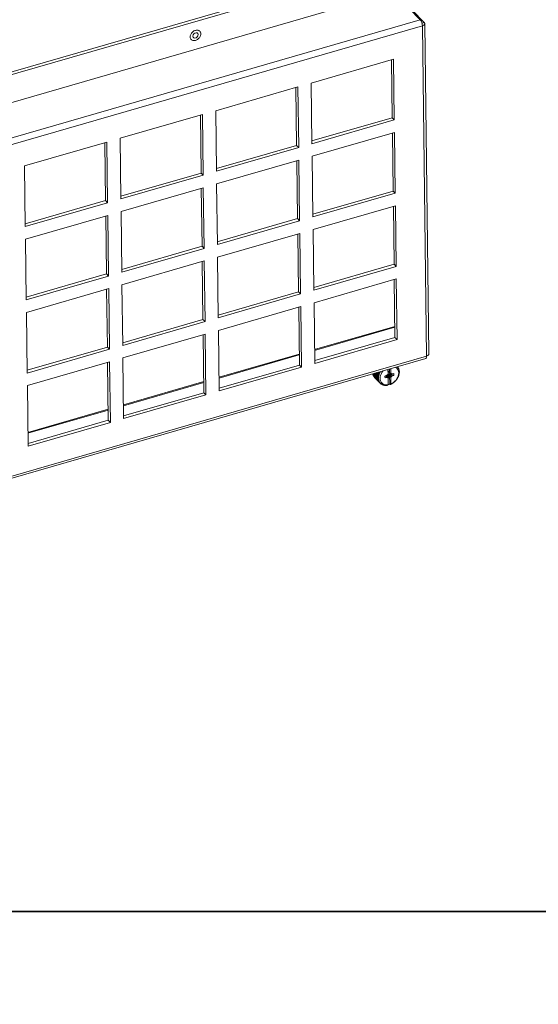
# Model space of a CAD drawing. Header units: millimetres. Extents: x 3925 to 5043, y -86 to 778.
# Tile 430 of 439: x 4830 to 4873, y 652 to 735. Entities that reach past the tile are written whole.
import ezdxf

# ---------------------------------------------------------------- set-up
doc = ezdxf.new("R2010")
doc.units = ezdxf.units.MM
doc.header["$LTSCALE"] = 46.255
doc.layers.get('0').update_dxf_attribs({"linetype": 'CONTINUOUS'})
for name, color, linetype in [('H30K-FOG-FILDXF_CONTINUOUS_LINE', 7, 'CONTINUOUS'), ('PIN-D3_L3-T1DXF_CONTINUOUS_LINE', 7, 'CONTINUOUS'), ('SW3DPS-52-39DXF_CONTINUOUS_LINE', 7, 'CONTINUOUS')]:
    doc.layers.add(name, color=color, linetype=linetype)

msp = doc.modelspace()

# ---------------------------------------------------------------- linework, layer by layer
for points in [[(4777.2128, 746.2015), (4995.7083, 746.2015), (4995.7083, 660.161), (4777.2128, 660.161)], [(4777.2128, 660.161), (4995.7083, 660.161), (4995.7083, 574.1205), (4777.2128, 574.1205)]]:
    msp.add_lwpolyline(points, close=True)
at = {"layer": 'H30K-FOG-FILDXF_CONTINUOUS_LINE', "color": 7, "linetype": 'Continuous', "lineweight": 0}
for p, q in [((4791.3686, 719.3461), (4860.4861, 739.3234)), ((4791.5413, 719.168), (4860.6588, 739.1454)), ((4863.5992, 734.7079), (4861.3538, 737.0227)), ((4861.6909, 736.7821), (4863.9363, 734.4673)), ((4858.9196, 736.3191), (4826.7897, 727.0324)), ((4793.1504, 714.3457), (4863.5992, 734.7079)), ((4793.3272, 713.8519), (4863.776, 734.2141)), ((4863.9363, 734.4673), (4863.7439, 734.4117)), ((4863.7613, 734.3485), (4863.776, 734.2141)), ((4864.1259, 706.5801), (4863.776, 734.2141)), ((4863.9785, 734.3759), (4864.3279, 706.7839)), ((4861.3619, 731.404), (4854.4834, 729.4159)), ((4861.2533, 726.5151), (4861.192, 731.3549)), ((4861.426, 726.3371), (4861.3619, 731.404)), ((4854.4834, 729.4159), (4854.5476, 724.3489)), ((4853.374, 729.0952), (4846.4955, 727.1071)), ((4853.2654, 724.2063), (4853.2041, 729.0461)), ((4853.4381, 724.0283), (4853.374, 729.0952)), ((4845.3861, 726.7864), (4838.5076, 724.7983)), ((4845.2775, 721.8976), (4845.2162, 726.7373)), ((4845.4502, 721.7195), (4845.3861, 726.7864)), ((4846.4955, 727.1071), (4846.5597, 722.0402)), ((4854.5447, 724.5761), (4861.2533, 726.5151)), ((4854.5476, 724.3489), (4861.426, 726.3371)), ((4861.426, 726.3371), (4861.2533, 726.5151)), ((4861.4394, 725.2837), (4854.5609, 723.2956)), ((4861.3308, 720.3948), (4861.2695, 725.2346)), ((4861.5036, 720.2167), (4861.4394, 725.2837)), ((4837.3982, 724.4777), (4830.5197, 722.4895)), ((4837.2896, 719.5888), (4837.2283, 724.4286)), ((4837.4624, 719.4107), (4837.3982, 724.4777)), ((4838.5076, 724.7983), (4838.5718, 719.7314)), ((4846.5568, 722.2673), (4853.2654, 724.2063)), ((4846.5597, 722.0402), (4853.4381, 724.0283)), ((4853.4381, 724.0283), (4853.2654, 724.2063)), ((4853.4515, 722.9749), (4846.573, 720.9868)), ((4853.3429, 718.086), (4853.2816, 722.9258)), ((4853.5157, 717.908), (4853.4515, 722.9749)), ((4854.5609, 723.2956), (4854.6251, 718.2286)), ((4830.5197, 722.4895), (4830.5839, 717.4226)), ((4838.5689, 719.9585), (4845.2775, 721.8976)), ((4845.4502, 721.7195), (4845.2775, 721.8976)), ((4838.5718, 719.7314), (4845.4502, 721.7195)), ((4846.573, 720.9868), (4846.6372, 715.9198)), ((4845.4636, 720.6661), (4838.5851, 718.678)), ((4845.355, 715.7772), (4845.2937, 720.617)), ((4845.5278, 715.5992), (4845.4636, 720.6661)), ((4854.6222, 718.4558), (4861.3308, 720.3948)), ((4854.6251, 718.2286), (4861.5036, 720.2167)), ((4861.5036, 720.2167), (4861.3308, 720.3948)), ((4830.581, 717.6498), (4837.2896, 719.5888)), ((4830.5839, 717.4226), (4837.4624, 719.4107)), ((4837.4624, 719.4107), (4837.2896, 719.5888)), ((4838.5851, 718.678), (4838.6493, 713.6111)), ((4861.5169, 719.1634), (4854.6384, 717.1752)), ((4861.4083, 714.2745), (4861.347, 719.1143)), ((4861.5811, 714.0964), (4861.5169, 719.1634)), ((4837.4757, 718.3573), (4830.5972, 716.3692)), ((4837.3671, 713.4685), (4837.3058, 718.3082)), ((4837.5399, 713.2904), (4837.4757, 718.3573)), ((4846.6343, 716.147), (4853.3429, 718.086)), ((4846.6372, 715.9198), (4853.5157, 717.908)), ((4853.5157, 717.908), (4853.3429, 718.086)), ((4853.529, 716.8546), (4846.6505, 714.8665)), ((4853.5932, 711.7876), (4853.529, 716.8546)), ((4854.6384, 717.1752), (4854.7026, 712.1083)), ((4830.5972, 716.3692), (4830.6614, 711.3023)), ((4853.4204, 711.9657), (4853.3591, 716.8055)), ((4838.6464, 713.8382), (4845.355, 715.7772)), ((4838.6493, 713.6111), (4845.5278, 715.5992)), ((4845.5278, 715.5992), (4845.355, 715.7772)), ((4845.5411, 714.5458), (4838.6626, 712.5577)), ((4845.4325, 709.6569), (4845.3713, 714.4967)), ((4845.6053, 709.4789), (4845.5411, 714.5458)), ((4846.6505, 714.8665), (4846.7147, 709.7995)), ((4854.6997, 712.3354), (4861.4083, 714.2745)), ((4854.7026, 712.1083), (4861.5811, 714.0964)), ((4861.5811, 714.0964), (4861.4083, 714.2745)), ((4830.6585, 711.5294), (4837.3671, 713.4685)), ((4830.6614, 711.3023), (4837.5399, 713.2904)), ((4837.5399, 713.2904), (4837.3671, 713.4685)), ((4861.5944, 713.043), (4854.7159, 711.0549)), ((4861.4859, 708.1542), (4861.4246, 712.9939)), ((4861.6586, 707.9761), (4861.5944, 713.043)), ((4837.5532, 712.237), (4830.6747, 710.2489)), ((4837.4447, 707.3481), (4837.3834, 712.1879)), ((4837.6174, 707.1701), (4837.5532, 712.237)), ((4838.6626, 712.5577), (4838.7268, 707.4907)), ((4846.7118, 710.0267), (4853.4204, 711.9657)), ((4853.5932, 711.7876), (4853.4204, 711.9657)), ((4846.7147, 709.7995), (4853.5932, 711.7876)), ((4830.6747, 710.2489), (4830.7389, 705.182)), ((4853.6065, 710.7343), (4846.728, 708.7461)), ((4853.498, 705.8454), (4853.4367, 710.6852)), ((4853.6707, 705.6673), (4853.6065, 710.7343)), ((4854.7159, 711.0549), (4854.7801, 705.988)), ((4838.7239, 707.7179), (4845.4325, 709.6569)), ((4838.7268, 707.4907), (4845.6053, 709.4789)), ((4845.6053, 709.4789), (4845.4325, 709.6569)), ((4846.728, 708.7461), (4846.7922, 703.6792)), ((4854.7655, 707.1399), (4861.4741, 709.0789)), ((4854.7665, 707.0666), (4861.4751, 709.0057)), ((4845.6186, 708.4255), (4838.7401, 706.4374)), ((4845.5101, 703.5366), (4845.4488, 708.3764)), ((4845.6828, 703.3585), (4845.6186, 708.4255)), ((4854.7772, 706.2151), (4861.4859, 708.1542)), ((4854.7801, 705.988), (4861.6586, 707.9761)), ((4861.6586, 707.9761), (4861.4859, 708.1542)), ((4830.736, 705.4091), (4837.4447, 707.3481)), ((4830.7389, 705.182), (4837.6174, 707.1701)), ((4837.6174, 707.1701), (4837.4447, 707.3481)), ((4864.0573, 706.3979), (4793.6085, 686.0357)), ((4864.1259, 706.5801), (4793.6771, 686.2179)), ((4838.7401, 706.4374), (4838.8043, 701.3704)), ((4846.7776, 704.8311), (4853.4862, 706.7701)), ((4846.7786, 704.7578), (4853.4872, 706.6969)), ((4837.6307, 706.1167), (4830.7523, 704.1286)), ((4837.5222, 701.2278), (4837.4609, 706.0676)), ((4837.6949, 701.0498), (4837.6307, 706.1167)), ((4846.7893, 703.9063), (4853.498, 705.8454)), ((4846.7922, 703.6792), (4853.6707, 705.6673)), ((4853.6707, 705.6673), (4853.498, 705.8454)), ((4830.7523, 704.1286), (4830.8164, 699.0616)), ((4838.7897, 702.5223), (4845.4984, 704.4613)), ((4838.7907, 702.4491), (4845.4993, 704.3881)), ((4838.8014, 701.5976), (4845.5101, 703.5366)), ((4838.8043, 701.3704), (4845.6828, 703.3585)), ((4845.6828, 703.3585), (4845.5101, 703.5366)), ((4830.8018, 700.2135), (4837.5105, 702.1525)), ((4830.8028, 700.1403), (4837.5114, 702.0793)), ((4830.8135, 699.2888), (4837.5222, 701.2278)), ((4837.6949, 701.0498), (4837.5222, 701.2278)), ((4830.8164, 699.0616), (4837.6949, 701.0498))]:
    msp.add_line(p, q, dxfattribs=at)
for points in [[(4863.5992, 734.7079), (4863.6656, 734.6157), (4863.7225, 734.4895), (4863.7613, 734.3485)], [(4863.9784, 734.3759), (4863.961, 734.3132), (4863.8904, 734.2434), (4863.7762, 734.1931)], [(4863.9363, 734.4673), (4863.9771, 734.3919), (4863.9784, 734.3759)], [(4844.9879, 733.5763), (4844.9449, 733.6069), (4844.8554, 733.6218), (4844.7567, 733.5932), (4844.6682, 733.5269), (4844.6076, 733.4359), (4844.5868, 733.3382)], [(4844.5868, 733.3382), (4844.6099, 733.2532), (4844.6293, 733.2284)], [(4844.6293, 733.2284), (4844.6724, 733.1978), (4844.7619, 733.1829), (4844.8606, 733.2114), (4844.9491, 733.2778), (4845.0097, 733.3688), (4845.0305, 733.4665)], [(4845.0305, 733.4665), (4845.0074, 733.5514), (4844.9879, 733.5763)], [(4864.0573, 706.3981), (4864.0782, 706.409), (4864.1143, 706.4728), (4864.1259, 706.5801)], [(4864.3278, 706.7839), (4864.3104, 706.7213), (4864.2399, 706.6515), (4864.1257, 706.6011)]]:
    msp.add_lwpolyline(points, dxfattribs=at)
at = {"layer": 'PIN-D3_L3-T1DXF_CONTINUOUS_LINE', "color": 7, "linetype": 'Continuous', "lineweight": 0}
for points in [[(4844.4498, 733.0542), (4844.4171, 733.0948), (4844.3923, 733.1405), (4844.3752, 733.1911), (4844.3663, 733.2456), (4844.3655, 733.3031), (4844.3731, 733.3624), (4844.3887, 733.4224), (4844.4122, 733.4821), (4844.443, 733.5403), (4844.4807, 733.5959), (4844.5244, 733.6479), (4844.5735, 733.6953), (4844.627, 733.7373), (4844.6838, 733.773), (4844.7429, 733.8019), (4844.8033, 733.8233)], [(4845.1675, 733.7505), (4845.1293, 733.7834), (4845.0846, 733.8098), (4845.0347, 733.8286), (4844.9806, 733.8395), (4844.9232, 733.8423), (4844.8638, 733.8368), (4844.8033, 733.8233)], [(4844.814, 732.9814), (4844.8744, 733.0028), (4844.9335, 733.0316), (4844.9903, 733.0673), (4845.0438, 733.1093), (4845.0928, 733.1568), (4845.1366, 733.2088), (4845.1743, 733.2644), (4845.2051, 733.3226), (4845.2286, 733.3822), (4845.2442, 733.4423), (4845.2517, 733.5016), (4845.251, 733.559), (4845.242, 733.6136), (4845.225, 733.6641), (4845.2002, 733.7099), (4845.1675, 733.7505)], [(4844.814, 732.9814), (4844.7535, 732.9679), (4844.694, 732.9624), (4844.6367, 732.9651), (4844.5826, 732.976), (4844.5327, 732.9949), (4844.488, 733.0213), (4844.4498, 733.0542)]]:
    msp.add_lwpolyline(points, dxfattribs=at)
at = {"layer": 'SW3DPS-52-39DXF_CONTINUOUS_LINE', "color": 7, "linetype": 'Continuous', "lineweight": 0}
for p, q in [((4860.9048, 705.1031), (4860.8999, 705.4853)), ((4860.9879, 705.3421), (4861.0013, 705.3428)), ((4861.0013, 705.3428), (4861.0038, 705.263)), ((4861.0359, 705.2084), (4861.0319, 705.5234)), ((4861.1254, 705.5504), (4861.1302, 705.1682)), ((4861.6571, 705.7041), (4861.6628, 705.6699)), ((4861.6832, 705.7117), (4861.6962, 705.6983)), ((4861.7216, 705.6676), (4861.7267, 705.5928)), ((4861.7228, 705.6505), (4861.7585, 705.6137)), ((4861.7774, 705.5464), (4861.7762, 705.5042)), ((4861.7782, 705.5785), (4861.7774, 705.5464)), ((4861.7774, 705.5464), (4861.8053, 705.5176)), ((4861.8137, 705.4345), (4861.8102, 705.4057)), ((4861.8188, 705.4784), (4861.8137, 705.4345)), ((4861.8137, 705.4345), (4861.8357, 705.4118)), ((4861.8354, 705.3338), (4861.828, 705.2993)), ((4861.8317, 705.3163), (4861.8491, 705.2983)), ((4861.8428, 705.3694), (4861.8354, 705.3338)), ((4859.6357, 705.1199), (4859.6307, 705.089)), ((4859.6307, 705.089), (4860.0913, 704.6142)), ((4859.6411, 705.0481), (4860.1017, 704.5733)), ((4859.6517, 705.1245), (4860.0797, 704.6832)), ((4859.6658, 705.0226), (4859.6631, 704.9842)), ((4859.6631, 704.9842), (4860.1237, 704.5094)), ((4859.6798, 704.9469), (4860.1404, 704.4721)), ((4859.6817, 705.1332), (4860.0759, 704.7268)), ((4859.7113, 704.9144), (4859.7119, 704.8894)), ((4859.7119, 704.8894), (4860.1725, 704.4146)), ((4859.7345, 704.8563), (4860.1951, 704.3815)), ((4859.7362, 705.1489), (4860.075, 704.7997)), ((4859.7728, 705.1595), (4860.0777, 704.8452)), ((4859.775, 704.8146), (4859.7759, 704.8063)), ((4859.7759, 704.8063), (4860.2365, 704.3315)), ((4859.8374, 705.1782), (4860.0875, 704.9204)), ((4859.8799, 705.1904), (4860.0967, 704.9669)), ((4860.1642, 704.9846), (4859.9461, 705.2096)), ((4859.9534, 705.2117), (4860.117, 705.0431)), ((4860.0009, 705.2254), (4860.1326, 705.0897)), ((4860.2034, 705.1018), (4860.0654, 705.2441)), ((4860.1342, 704.7534), (4860.075, 704.7997)), ((4860.1439, 704.6438), (4860.0797, 704.6832)), ((4860.0819, 705.2488), (4860.163, 705.1653)), ((4860.141, 704.8677), (4860.0875, 704.9204)), ((4860.1698, 704.5411), (4860.1017, 704.5733)), ((4860.1642, 704.9846), (4860.117, 705.0431)), ((4860.1335, 705.2637), (4860.1846, 705.2111)), ((4860.2034, 705.1018), (4860.163, 705.1653)), ((4860.2577, 705.217), (4860.1951, 705.2815)), ((4860.2577, 705.217), (4860.2245, 705.2847)), ((4860.6511, 704.7859), (4860.6455, 704.8898)), ((4860.6539, 704.7738), (4860.6485, 704.9103)), ((4860.6539, 704.7738), (4860.6511, 704.7859)), ((4860.6521, 704.9346), (4860.7785, 704.9733)), ((4860.7806, 704.8083), (4860.6539, 704.7738)), ((4860.7806, 704.8083), (4860.7225, 704.9562)), ((4860.7739, 704.9718), (4860.8856, 704.7922)), ((4860.7785, 704.9733), (4860.8824, 705.0497)), ((4860.8856, 704.7922), (4860.7806, 704.8083)), ((4860.8765, 704.8841), (4860.8444, 705.0217)), ((4860.8824, 705.0497), (4860.9048, 705.1031)), ((4860.9092, 704.7521), (4860.8856, 704.7922)), ((4860.9162, 704.1988), (4860.9092, 704.7521)), ((4860.9824, 704.8066), (4860.9217, 704.9013)), ((4861.0038, 705.263), (4860.9312, 705.2992)), ((4860.9349, 705.0041), (4861.0084, 704.9003)), ((4860.9462, 705.2627), (4861.1538, 705.1281)), ((4861.157, 704.8707), (4860.9486, 705.0721)), ((4861.008, 704.8187), (4860.9546, 704.9149)), ((4861.008, 704.8187), (4860.9824, 704.8066)), ((4861.0038, 705.263), (4861.0359, 705.2084)), ((4861.0084, 704.9003), (4861.008, 704.8187)), ((4861.0389, 704.973), (4861.0084, 704.9003)), ((4861.0121, 705.1009), (4861.2609, 704.9471)), ((4861.0359, 705.2084), (4861.1302, 705.1682)), ((4861.1347, 704.8173), (4861.0389, 704.973)), ((4861.0478, 704.272), (4861.0389, 704.973)), ((4861.1302, 705.1682), (4861.1538, 705.1281)), ((4861.157, 704.8707), (4861.1347, 704.8173)), ((4861.1347, 704.8173), (4861.1417, 704.2639)), ((4861.1538, 705.1281), (4861.2589, 705.1121)), ((4861.2609, 704.9471), (4861.157, 704.8707)), ((4861.2589, 705.1121), (4861.3853, 705.1465)), ((4861.3873, 704.9857), (4861.2609, 704.9471)), ((4861.8144, 705.0711), (4861.8242, 705.0574)), ((4861.8395, 705.2198), (4861.8295, 705.187)), ((4861.8295, 705.187), (4861.8452, 705.1794)), ((4861.8315, 705.1936), (4861.8452, 705.1794)), ((4861.8497, 705.2536), (4861.8395, 705.2198)), ((4860.2117, 704.4473), (4860.1404, 704.4721)), ((4860.2685, 704.3642), (4860.1951, 704.3815)), ((4860.2444, 704.3233), (4860.2365, 704.3315)), ((4860.3392, 704.2935), (4860.2647, 704.3033)), ((4860.2759, 704.3018), (4860.3148, 704.2618)), ((4860.3753, 704.2381), (4860.3479, 704.2391)), ((4860.4224, 704.2365), (4860.3753, 704.2381)), ((4860.3753, 704.2381), (4860.4056, 704.2069)), ((4860.4834, 704.1923), (4860.443, 704.1901)), ((4860.5166, 704.1944), (4860.4834, 704.1923)), ((4860.4834, 704.1923), (4860.5072, 704.1678)), ((4860.5989, 704.1647), (4860.5483, 704.1572)), ((4860.6198, 704.1678), (4860.5989, 704.1647)), ((4860.5989, 704.1647), (4860.6177, 704.1452)), ((4860.72, 704.1551), (4860.7349, 704.1397)), ((4860.7349, 704.1397), (4860.73, 704.1575)), ((4860.845, 704.1633), (4860.8565, 704.1513)), ((4860.8565, 704.1513), (4860.8452, 704.1635)), ((4860.86, 704.1519), (4860.8565, 704.1513)), ((4860.9162, 704.1988), (4860.86, 704.1519)), ((4860.9428, 704.2185), (4860.9157, 704.2379)), ((4861.0235, 704.2835), (4860.9898, 704.2336)), ((4861.0478, 704.272), (4861.0235, 704.2835)), ((4861.0478, 704.272), (4861.0941, 704.2243)), ((4861.0941, 704.2243), (4861.1417, 704.2639)), ((4861.1036, 704.2247), (4861.0941, 704.2243))]:
    msp.add_line(p, q, dxfattribs=at)
for points in [[(4860.5089, 705.3723), (4860.4674, 705.3266), (4860.3882, 705.2153), (4860.3248, 705.0975), (4860.2788, 704.9763), (4860.2514, 704.8547), (4860.2431, 704.7357), (4860.2543, 704.6224), (4860.2846, 704.5175), (4860.3334, 704.4237), (4860.3993, 704.3433), (4860.4807, 704.2783), (4860.5756, 704.2304), (4860.6817, 704.2008), (4860.7962, 704.1901), (4860.9162, 704.1988)], [(4860.902, 705.3238), (4860.9071, 705.3259), (4860.9479, 705.3368), (4860.9879, 705.3421)], [(4860.944, 705.3358), (4860.9427, 705.3321), (4860.9368, 705.3157), (4860.9312, 705.2992)], [(4861.1417, 704.2639), (4861.2611, 704.3245), (4861.3745, 704.401), (4861.479, 704.4915), (4861.572, 704.5937), (4861.6512, 704.7051), (4861.7146, 704.8229), (4861.7606, 704.9441), (4861.7881, 705.0657), (4861.7963, 705.1846), (4861.7851, 705.298), (4861.7548, 705.4029), (4861.7061, 705.4967), (4861.6402, 705.5771), (4861.5587, 705.6421), (4861.5164, 705.6634)], [(4861.6628, 705.6699), (4861.6794, 705.6838), (4861.6962, 705.6983)], [(4861.6962, 705.6983), (4861.7092, 705.6832), (4861.7216, 705.6676)], [(4861.7267, 705.5928), (4861.7425, 705.603), (4861.7585, 705.6137)], [(4861.7585, 705.6137), (4861.7686, 705.5963), (4861.7782, 705.5785)], [(4861.7762, 705.5042), (4861.7907, 705.5107), (4861.8053, 705.5176)], [(4861.8053, 705.5176), (4861.8124, 705.4982), (4861.8188, 705.4784)], [(4861.8102, 705.4057), (4861.8229, 705.4086), (4861.8357, 705.4118)], [(4861.8357, 705.4118), (4861.8396, 705.3907), (4861.8428, 705.3694)], [(4859.6411, 705.0481), (4859.6356, 705.0684), (4859.6307, 705.089)], [(4859.6798, 704.9469), (4859.6712, 704.9654), (4859.6631, 704.9842)], [(4859.7345, 704.8563), (4859.7229, 704.8726), (4859.7119, 704.8894)], [(4860.075, 704.7997), (4860.076, 704.8224), (4860.0777, 704.8452)], [(4860.0759, 704.7268), (4860.1055, 704.7401), (4860.1342, 704.7534)], [(4860.0797, 704.6832), (4860.0775, 704.7049), (4860.0759, 704.7268)], [(4860.0777, 704.8452), (4860.1098, 704.8565), (4860.141, 704.8677)], [(4860.0875, 704.9204), (4860.0918, 704.9436), (4860.0967, 704.9669)], [(4860.0913, 704.6142), (4860.118, 704.629), (4860.1439, 704.6438)], [(4860.1017, 704.5733), (4860.0962, 704.5936), (4860.0913, 704.6142)], [(4860.0967, 704.9669), (4860.131, 704.9758), (4860.1642, 704.9846)], [(4860.117, 705.0431), (4860.1245, 705.0664), (4860.1326, 705.0897)], [(4860.1237, 704.5094), (4860.1472, 704.5253), (4860.1698, 704.5411)], [(4860.1404, 704.4721), (4860.1318, 704.4905), (4860.1237, 704.5094)], [(4860.1326, 705.0897), (4860.1685, 705.0957), (4860.2034, 705.1018)], [(4860.163, 705.1653), (4860.1735, 705.1883), (4860.1846, 705.2111)], [(4860.1846, 705.2111), (4860.2216, 705.214), (4860.2577, 705.217)], [(4860.6438, 704.8404), (4860.6445, 704.8832), (4860.6521, 704.9346)], [(4860.6511, 704.7859), (4860.6442, 704.8333), (4860.6438, 704.8404)], [(4860.8765, 704.8841), (4860.8582, 704.8795), (4860.8397, 704.8762), (4860.8338, 704.8756)], [(4860.9217, 704.9013), (4860.9064, 704.8946), (4860.8913, 704.8889), (4860.8765, 704.8841)], [(4860.9824, 704.8066), (4860.9422, 704.7904), (4860.9015, 704.7795), (4860.8938, 704.7784)], [(4860.9546, 704.9149), (4860.9463, 704.9118), (4860.9381, 704.9086), (4860.9299, 704.905), (4860.9217, 704.9013)], [(4860.9312, 705.2992), (4860.9357, 705.2872), (4860.9406, 705.275), (4860.9462, 705.2627)], [(4860.9486, 705.0721), (4860.9435, 705.0506), (4860.9389, 705.0279), (4860.9349, 705.0041)], [(4860.9349, 705.0041), (4860.9413, 704.9748), (4860.9546, 704.9149)], [(4861.0121, 705.1009), (4860.9898, 705.0917), (4860.9686, 705.0821), (4860.9486, 705.0721)], [(4861.1006, 705.1027), (4861.0708, 705.1022), (4861.0413, 705.1016), (4861.0121, 705.1009)], [(4861.1115, 705.1555), (4861.1114, 705.1545), (4861.1074, 705.1287), (4861.1006, 705.1027)], [(4861.1006, 705.1027), (4861.192, 705.0657), (4861.2875, 705.0267), (4861.3873, 704.9857)], [(4861.3853, 705.1465), (4861.3945, 705.0956), (4861.3952, 705.0416), (4861.3873, 704.9857)], [(4861.4865, 704.4834), (4861.4673, 704.4651), (4861.4477, 704.4471)], [(4861.5128, 704.5154), (4861.4999, 704.4995), (4861.4865, 704.4834)], [(4861.5464, 704.5457), (4861.5295, 704.5303), (4861.5128, 704.5154)], [(4861.581, 704.5857), (4861.5639, 704.5656), (4861.5464, 704.5457)], [(4861.5998, 704.616), (4861.5906, 704.6009), (4861.581, 704.5857)], [(4861.6337, 704.6535), (4861.6167, 704.6344), (4861.5998, 704.616)], [(4861.6636, 704.6965), (4861.6489, 704.6749), (4861.6337, 704.6535)], [(4861.6748, 704.724), (4861.6694, 704.7103), (4861.6636, 704.6965)], [(4861.708, 704.7685), (4861.6913, 704.7459), (4861.6748, 704.724)], [(4861.7324, 704.8136), (4861.7205, 704.791), (4861.708, 704.7685)], [(4861.7363, 704.8373), (4861.7345, 704.8255), (4861.7324, 704.8136)], [(4861.7677, 704.8883), (4861.7519, 704.8624), (4861.7363, 704.8373)], [(4861.7863, 704.9347), (4861.7773, 704.9115), (4861.7677, 704.8883)], [(4861.8117, 705.0107), (4861.7974, 704.9818), (4861.7831, 704.9537)], [(4861.7831, 704.9537), (4861.7848, 704.9442), (4861.7863, 704.9347)], [(4861.8242, 705.0574), (4861.8182, 705.0341), (4861.8117, 705.0107)], [(4861.8392, 705.1333), (4861.8268, 705.1017), (4861.8144, 705.0711)], [(4861.828, 705.2993), (4861.8385, 705.2987), (4861.8491, 705.2983)], [(4861.8452, 705.1794), (4861.8425, 705.1564), (4861.8392, 705.1333)], [(4861.8491, 705.2983), (4861.8497, 705.2761), (4861.8497, 705.2536)], [(4860.1725, 704.4146), (4860.1924, 704.431), (4860.2117, 704.4473)], [(4860.1951, 704.3815), (4860.1835, 704.3978), (4860.1725, 704.4146)], [(4860.2365, 704.3315), (4860.2528, 704.3479), (4860.2685, 704.3642)], [(4860.2647, 704.3033), (4860.2504, 704.3172), (4860.2444, 704.3233)], [(4860.3148, 704.2618), (4860.3272, 704.2777), (4860.3392, 704.2935)], [(4860.3479, 704.2391), (4860.3311, 704.2502), (4860.3148, 704.2618)], [(4860.4056, 704.2069), (4860.4142, 704.2218), (4860.4224, 704.2365)], [(4860.443, 704.1901), (4860.4241, 704.1982), (4860.4056, 704.2069)], [(4860.5072, 704.1678), (4860.5121, 704.1811), (4860.5166, 704.1944)], [(4860.5483, 704.1572), (4860.5276, 704.1622), (4860.5072, 704.1678)], [(4860.6177, 704.1452), (4860.6189, 704.1566), (4860.6198, 704.1678)], [(4860.6616, 704.1411), (4860.6395, 704.1429), (4860.6177, 704.1452)], [(4860.73, 704.1575), (4860.6963, 704.1493), (4860.6616, 704.1411)], [(4860.7808, 704.1421), (4860.7578, 704.1406), (4860.7349, 704.1397)], [(4860.8452, 704.1635), (4860.8135, 704.1528), (4860.7808, 704.1421)], [(4860.9428, 704.2185), (4860.9663, 704.2257), (4860.9898, 704.2336)], [(4861.1499, 704.2459), (4861.1268, 704.235), (4861.1036, 704.2247)], [(4861.1976, 704.2771), (4861.1741, 704.2616), (4861.1499, 704.2459)], [(4861.2241, 704.285), (4861.2108, 704.2809), (4861.1976, 704.2771)], [(4861.2688, 704.3118), (4861.2465, 704.2982), (4861.2241, 704.285)], [(4861.3097, 704.3443), (4861.2896, 704.3281), (4861.2688, 704.3118)], [(4861.3396, 704.3596), (4861.3246, 704.3518), (4861.3097, 704.3443)], [(4861.3817, 704.3915), (4861.3608, 704.3753), (4861.3396, 704.3596)], [(4861.4155, 704.4243), (4861.3989, 704.408), (4861.3817, 704.3915)], [(4861.4477, 704.4471), (4861.4315, 704.4355), (4861.4155, 704.4243)]]:
    msp.add_lwpolyline(points, dxfattribs=at)

doc.saveas('drawing.dxf')
